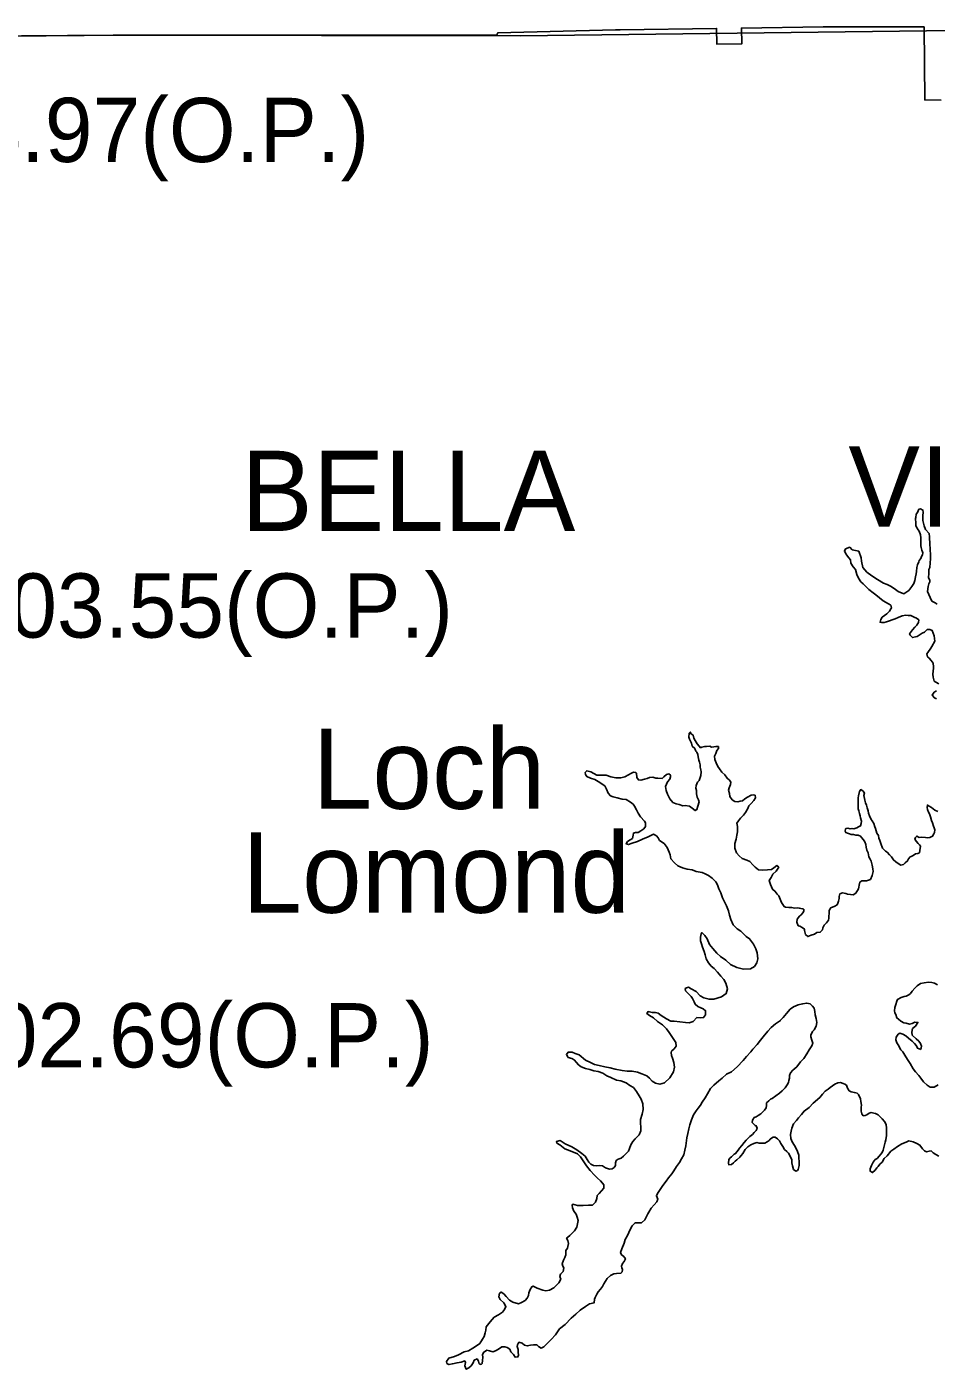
# Model space of a CAD drawing. Extents: x 77230 to 630905, y 790554 to 1662844.
# Drawn here: x 185953 to 197917, y 1620600 to 1638257 of the extents above; entities that cross this region are included whole.
import ezdxf

# ---------------------------------------------------------------- set-up
doc = ezdxf.new("R2010")
doc.units = 0
for name, color, linetype in [('Level 12', 7, 'Continuous'), ('Level 14', 7, 'Continuous'), ('Level 17', 7, 'Continuous'), ('Level 27', 7, 'Continuous'), ('Level 32', 7, 'Continuous')]:
    doc.layers.add(name, color=color, linetype=linetype)

msp = doc.modelspace()

# ---------------------------------------------------------------- linework, layer by layer
at = {"layer": 'Level 12'}
for points in [[(187087, 1638146), (187116, 1638146), (187116, 1638146), (188948, 1638148), (192135, 1638152), (192148, 1638177), (193696, 1638218), (193758, 1638219), (195027, 1638237), (195031, 1638030), (195361, 1638034), (195355, 1638242), (196430, 1638257), (197757, 1638256), (197766, 1637296), (197982, 1637291)], [(184671, 1638130), (187087, 1638146)]]:
    msp.add_lwpolyline(points, dxfattribs=at)
at = {"layer": 'Level 14'}
msp.add_lwpolyline([(183699, 1638115), (187206, 1638149), (192449, 1638139), (197792, 1638203), (203774, 1638211), (209041, 1638230), (212495, 1638216)], dxfattribs=at)
at = {"layer": 'Level 17'}
for points in [[(196813, 1631379), (196899, 1631360), (196932, 1631274), (196936, 1631228), (196953, 1631146), (197005, 1631086), (197069, 1631036), (197145, 1630989), (197224, 1630941), (197274, 1630923), (197318, 1630901), (197364, 1630868), (197416, 1630828), (197490, 1630800), (197556, 1630843), (197598, 1630895), (197623, 1630933), (197637, 1630973), (197647, 1631023), (197656, 1631063), (197658, 1631094), (197662, 1631146), (197672, 1631182), (197691, 1631218), (197695, 1631238), (197715, 1631264), (197723, 1631288), (197739, 1631310), (197743, 1631338), (197737, 1631350), (197729, 1631374), (197720, 1631408), (197714, 1631432), (197714, 1631484), (197714, 1631494), (197716, 1631534), (197713, 1631574), (197693, 1631622), (197679, 1631642), (197659, 1631674), (197651, 1631696), (197648, 1631730), (197646, 1631788), (197648, 1631804), (197656, 1631846), (197672, 1631868), (197691, 1631912), (197711, 1631919), (197743, 1631901), (197744, 1631875), (197742, 1631825), (197740, 1631763), (197759, 1631695), (197777, 1631645), (197825, 1631591), (197829, 1631549), (197834, 1631447), (197836, 1631397), (197843, 1631301), (197841, 1631259), (197837, 1631207), (197832, 1631147), (197822, 1631118), (197822, 1631068), (197815, 1631014), (197833, 1630976), (197833, 1630956), (197821, 1630932), (197811, 1630896), (197804, 1630830), (197820, 1630790), (197840, 1630750), (197862, 1630704), (197903, 1630679), (197929, 1630663)], [(197322, 1630601), (197331, 1630617), (197319, 1630649), (197291, 1630669), (197219, 1630709), (197173, 1630746), (197125, 1630788), (197088, 1630814), (197030, 1630854), (196996, 1630892), (196958, 1630931), (196928, 1630959), (196894, 1631005), (196873, 1631055), (196855, 1631119), (196825, 1631155), (196796, 1631203), (196790, 1631245), (196770, 1631271), (196738, 1631313), (196732, 1631323), (196710, 1631360), (196725, 1631389), (196781, 1631411), (196813, 1631379)], [(197951, 1629614), (197913, 1629638), (197891, 1629651), (197878, 1629701), (197872, 1629741), (197876, 1629780), (197884, 1629820), (197882, 1629838), (197877, 1629886), (197853, 1629922), (197823, 1629951), (197803, 1629971), (197795, 1630009), (197809, 1630029), (197846, 1630084), (197860, 1630108), (197898, 1630176), (197889, 1630248), (197877, 1630280), (197863, 1630318), (197835, 1630332), (197799, 1630330), (197763, 1630297), (197735, 1630283), (197707, 1630265), (197667, 1630239), (197643, 1630233), (197604, 1630224), (197577, 1630254), (197567, 1630274), (197593, 1630308), (197607, 1630325), (197637, 1630361), (197661, 1630387), (197678, 1630409), (197686, 1630423), (197688, 1630457), (197660, 1630479), (197626, 1630493), (197582, 1630515), (197550, 1630516), (197518, 1630518), (197468, 1630510), (197416, 1630488), (197376, 1630471), (197340, 1630455), (197304, 1630445), (197265, 1630429), (197235, 1630423), (197197, 1630424), (197179, 1630426), (197187, 1630460), (197208, 1630492), (197236, 1630515), (197268, 1630535), (197288, 1630557), (197302, 1630573), (197322, 1630601)], [(197922, 1629419), (197894, 1629431), (197866, 1629465), (197872, 1629481), (197892, 1629505), (197923, 1629522)], [(193452, 1628413), (193574, 1628412), (193636, 1628390), (193704, 1628379), (193768, 1628377), (193820, 1628393), (193870, 1628416), (193898, 1628436), (193936, 1628452), (193960, 1628448), (193972, 1628438), (193978, 1628384), (194000, 1628352), (194032, 1628347), (194078, 1628361), (194114, 1628369), (194146, 1628383), (194188, 1628387), (194228, 1628374), (194256, 1628376), (194312, 1628372), (194332, 1628394), (194367, 1628421), (194399, 1628431), (194421, 1628415), (194422, 1628391), (194412, 1628359), (194380, 1628328), (194354, 1628266), (194365, 1628210), (194383, 1628166), (194411, 1628104), (194454, 1628055), (194496, 1628037), (194534, 1628029), (194582, 1628011), (194616, 1628014), (194672, 1628006), (194708, 1627978), (194748, 1627948), (194768, 1627960), (194782, 1628004), (194797, 1628061), (194791, 1628091), (194773, 1628123), (194763, 1628170), (194764, 1628213), (194756, 1628243), (194760, 1628277), (194778, 1628321), (194799, 1628345), (194809, 1628369), (194821, 1628411), (194827, 1628459), (194819, 1628483), (194814, 1628517), (194812, 1628549), (194804, 1628583), (194796, 1628613), (194784, 1628653), (194781, 1628685), (194767, 1628715), (194755, 1628731), (194741, 1628765), (194705, 1628797), (194697, 1628835), (194670, 1628887), (194664, 1628915), (194668, 1628965), (194682, 1628981), (194694, 1628957), (194718, 1628941), (194730, 1628901), (194744, 1628869), (194771, 1628825), (194799, 1628797), (194817, 1628775), (194835, 1628781), (194871, 1628790), (194897, 1628792), (194937, 1628794), (194963, 1628784), (194991, 1628788), (195017, 1628789), (195051, 1628789), (195055, 1628765), (195033, 1628737), (195017, 1628698), (195001, 1628662), (195006, 1628618), (195024, 1628578), (195044, 1628526), (195066, 1628495), (195097, 1628453), (195137, 1628417), (195167, 1628373), (195199, 1628347), (195217, 1628323), (195211, 1628291), (195194, 1628247), (195184, 1628215)], [(194877, 1627116), (194837, 1627132), (194761, 1627148), (194707, 1627169), (194641, 1627177), (194579, 1627197), (194520, 1627222), (194472, 1627260), (194426, 1627314), (194418, 1627368), (194404, 1627402), (194379, 1627462), (194337, 1627513), (194279, 1627555), (194261, 1627591), (194236, 1627615), (194198, 1627637), (194129, 1627602), (194055, 1627572), (193989, 1627542), (193919, 1627519), (193867, 1627501), (193837, 1627511), (193855, 1627541), (193891, 1627563), (193921, 1627581), (193929, 1627625), (193934, 1627653), (193960, 1627660), (193996, 1627660), (194032, 1627682), (194070, 1627710), (194094, 1627740), (194094, 1627786), (194081, 1627810), (194025, 1627864), (193995, 1627914), (193975, 1627958), (193948, 1628008), (193930, 1628032), (193894, 1628060), (193840, 1628095), (193786, 1628097), (193720, 1628115), (193666, 1628128), (193630, 1628144), (193600, 1628176), (193581, 1628228), (193557, 1628272), (193521, 1628296), (193491, 1628317), (193425, 1628357), (193371, 1628373), (193319, 1628395), (193304, 1628421), (193298, 1628447), (193320, 1628471), (193372, 1628457), (193452, 1628413)], [(195184, 1628215), (195196, 1628171), (195204, 1628131), (195233, 1628091), (195267, 1628069), (195309, 1628065), (195337, 1628070), (195367, 1628078), (195398, 1628104), (195436, 1628124), (195484, 1628149), (195510, 1628153), (195534, 1628149), (195542, 1628115), (195516, 1628081), (195481, 1628042), (195451, 1628010), (195437, 1627974), (195407, 1627922), (195380, 1627888), (195344, 1627847), (195318, 1627813), (195296, 1627781), (195303, 1627739), (195301, 1627669), (195293, 1627625), (195284, 1627571), (195266, 1627515), (195266, 1627453), (195289, 1627393), (195323, 1627351), (195363, 1627319), (195427, 1627295), (195465, 1627276), (195505, 1627234), (195536, 1627202), (195578, 1627168), (195628, 1627166), (195696, 1627169), (195750, 1627175), (195783, 1627193), (195819, 1627224), (195845, 1627202), (195810, 1627149), (195770, 1627111), (195744, 1627067), (195720, 1627027), (195737, 1626975)], [(196918, 1627880), (196908, 1627910), (196898, 1627944), (196892, 1627970), (196889, 1628008), (196889, 1628038), (196891, 1628066), (196891, 1628114), (196893, 1628140), (196902, 1628181), (196910, 1628199), (196924, 1628225), (196956, 1628203), (196974, 1628175), (196967, 1628145), (196975, 1628109), (196979, 1628083), (196987, 1628049), (196999, 1628019), (197008, 1627985), (197022, 1627945), (197026, 1627913), (197038, 1627877), (197064, 1627831), (197076, 1627811), (197099, 1627779), (197111, 1627735), (197119, 1627713), (197135, 1627653), (197158, 1627621), (197164, 1627583), (197176, 1627553), (197190, 1627516), (197213, 1627452), (197251, 1627416), (197273, 1627400), (197303, 1627368), (197331, 1627340), (197357, 1627300), (197387, 1627272), (197416, 1627253), (197450, 1627231), (197486, 1627239), (197509, 1627259), (197541, 1627285), (197553, 1627315), (197575, 1627340), (197589, 1627346), (197615, 1627356), (197645, 1627380), (197674, 1627382), (197698, 1627394), (197704, 1627424), (197710, 1627480), (197696, 1627496), (197680, 1627516), (197656, 1627544), (197637, 1627574), (197643, 1627596), (197661, 1627612), (197693, 1627594), (197721, 1627597), (197777, 1627595), (197809, 1627591), (197835, 1627593), (197869, 1627611), (197885, 1627642), (197893, 1627660), (197898, 1627696), (197890, 1627722), (197880, 1627742), (197868, 1627786), (197856, 1627816), (197841, 1627866), (197829, 1627903), (197817, 1627925), (197805, 1627963), (197799, 1627989), (197801, 1628021), (197823, 1628008), (197857, 1627988), (197899, 1627952), (197937, 1627936)], [(195737, 1626975), (195763, 1626913), (195799, 1626885), (195827, 1626847), (195846, 1626825), (195864, 1626781), (195882, 1626737), (195916, 1626684), (195934, 1626678), (195980, 1626672), (196016, 1626672), (196052, 1626666), (196092, 1626669), (196116, 1626665), (196160, 1626657), (196174, 1626649), (196174, 1626623), (196161, 1626605), (196141, 1626577), (196121, 1626557), (196089, 1626518), (196083, 1626480), (196102, 1626434), (196122, 1626427), (196154, 1626409), (196184, 1626389), (196184, 1626369), (196200, 1626319), (196228, 1626291), (196272, 1626307), (196318, 1626324), (196346, 1626342), (196392, 1626348), (196420, 1626378), (196428, 1626404), (196445, 1626442), (196473, 1626473), (196499, 1626505), (196503, 1626531), (196507, 1626559), (196510, 1626593), (196510, 1626627), (196518, 1626649), (196530, 1626667), (196584, 1626691), (196614, 1626708), (196623, 1626728), (196633, 1626756), (196639, 1626792), (196639, 1626818), (196651, 1626852), (196683, 1626868), (196729, 1626856), (196751, 1626848), (196791, 1626845), (196823, 1626841), (196860, 1626863), (196896, 1626919), (196900, 1626941), (196904, 1626965), (196913, 1627008), (196939, 1627022), (196973, 1627026), (197001, 1627026), (197053, 1627042), (197075, 1627092), (197086, 1627147), (197084, 1627181), (197074, 1627229), (197064, 1627281), (197048, 1627309), (197033, 1627340), (197021, 1627392), (197007, 1627428), (196997, 1627466), (196992, 1627502), (196978, 1627536), (196962, 1627564), (196934, 1627594), (196920, 1627610), (196892, 1627626), (196860, 1627626), (196828, 1627634), (196800, 1627635), (196776, 1627641), (196750, 1627651), (196730, 1627659), (196718, 1627679), (196723, 1627705), (196729, 1627713), (196753, 1627715), (196785, 1627709), (196809, 1627714), (196833, 1627708), (196873, 1627720), (196897, 1627734), (196921, 1627746), (196931, 1627776), (196935, 1627808), (196922, 1627852), (196918, 1627880)], [(194495, 1624850), (194492, 1624896), (194458, 1624952), (194406, 1625030), (194367, 1625075), (194315, 1625129), (194251, 1625175), (194199, 1625223), (194147, 1625254), (194109, 1625280), (194126, 1625304), (194182, 1625291), (194222, 1625293), (194258, 1625285), (194299, 1625251), (194367, 1625209), (194425, 1625180), (194469, 1625176), (194545, 1625168), (194619, 1625161), (194667, 1625155), (194719, 1625175), (194768, 1625224), (194818, 1625220), (194856, 1625226), (194880, 1625260), (194884, 1625314), (194851, 1625340), (194819, 1625354), (194781, 1625372), (194747, 1625400), (194733, 1625434), (194711, 1625478), (194693, 1625502), (194662, 1625535), (194642, 1625553), (194620, 1625579), (194614, 1625607), (194630, 1625617), (194660, 1625624), (194694, 1625602), (194758, 1625566), (194814, 1625510), (194861, 1625483), (194929, 1625467), (194993, 1625469), (195092, 1625498), (195154, 1625540), (195172, 1625604), (195149, 1625678), (195123, 1625726), (195085, 1625768), (195042, 1625824), (194998, 1625870), (194958, 1625901), (194920, 1625945), (194893, 1625997), (194879, 1626049), (194865, 1626093), (194843, 1626151), (194830, 1626193), (194818, 1626233), (194818, 1626283), (194824, 1626327), (194835, 1626343), (194872, 1626305), (194906, 1626260), (194936, 1626188), (194979, 1626132), (195033, 1626074), (195079, 1626028), (195149, 1625979), (195210, 1625923), (195294, 1625885), (195384, 1625860), (195472, 1625868), (195527, 1625897), (195557, 1625945), (195569, 1625997), (195560, 1626077), (195544, 1626129), (195514, 1626191), (195461, 1626261), (195419, 1626292), (195381, 1626326), (195345, 1626360), (195299, 1626394), (195244, 1626446), (195216, 1626517), (195196, 1626571), (195183, 1626629), (195159, 1626693), (195135, 1626739), (195106, 1626799), (195086, 1626867), (195058, 1626917), (195041, 1626973), (195017, 1627011), (194969, 1627057), (194921, 1627096), (194877, 1627116)], [(197935, 1625656), (197893, 1625676), (197858, 1625686), (197818, 1625689), (197757, 1625681), (197711, 1625673), (197669, 1625642), (197637, 1625614), (197603, 1625572), (197578, 1625540), (197558, 1625524), (197524, 1625508), (197494, 1625501), (197458, 1625487), (197408, 1625463), (197400, 1625439), (197385, 1625399), (197375, 1625359), (197371, 1625312), (197373, 1625288), (197385, 1625265), (197400, 1625221), (197422, 1625203), (197454, 1625179), (197492, 1625157), (197522, 1625151), (197566, 1625137), (197602, 1625146), (197638, 1625164), (197678, 1625162), (197644, 1625112), (197604, 1625080), (197595, 1625033), (197603, 1624993), (197653, 1624944), (197687, 1624916), (197713, 1624882), (197724, 1624850), (197716, 1624806)], [(196001, 1624498), (196031, 1624532), (196083, 1624579), (196130, 1624643), (196176, 1624687), (196216, 1624747), (196245, 1624800), (196279, 1624852), (196295, 1624888), (196281, 1624928), (196268, 1624972), (196270, 1624994), (196292, 1625040), (196310, 1625062), (196337, 1625112), (196349, 1625161), (196339, 1625213), (196326, 1625263), (196322, 1625307), (196314, 1625349), (196290, 1625374), (196258, 1625404), (196214, 1625416), (196160, 1625404), (196100, 1625391), (196040, 1625367), (195996, 1625335), (195949, 1625280), (195905, 1625228), (195865, 1625186), (195867, 1625186), (195804, 1625144), (195748, 1625093), (195704, 1625045), (195643, 1624970), (195605, 1624926), (195562, 1624872), (195506, 1624808), (195478, 1624773), (195423, 1624711), (195379, 1624661), (195300, 1624576), (195224, 1624510), (195158, 1624479), (195101, 1624429), (195059, 1624391), (194991, 1624338), (194950, 1624294), (194908, 1624220), (194876, 1624171), (194837, 1624113), (194815, 1624075), (194785, 1624035), (194758, 1623999), (194726, 1623946), (194698, 1623882), (194675, 1623814), (194661, 1623760), (194649, 1623698), (194636, 1623642), (194626, 1623575), (194624, 1623537), (194611, 1623479), (194597, 1623419), (194568, 1623365), (194538, 1623319), (194502, 1623266), (194465, 1623210), (194437, 1623170), (194397, 1623116), (194363, 1623071), (194320, 1623015), (194284, 1622963), (194249, 1622911), (194237, 1622879), (194253, 1622835), (194243, 1622801), (194206, 1622760), (194166, 1622718), (194136, 1622666), (194124, 1622644), (194083, 1622563), (194039, 1622527), (193991, 1622525), (193955, 1622527), (193917, 1622486), (193896, 1622444), (193872, 1622400), (193854, 1622360), (193823, 1622304), (193813, 1622258), (193783, 1622181), (193764, 1622135), (193778, 1622105), (193808, 1622081), (193828, 1622051), (193810, 1622017), (193791, 1621989), (193775, 1621955), (193781, 1621931), (193789, 1621911)], [(197716, 1624806), (197672, 1624822), (197660, 1624852), (197633, 1624884), (197601, 1624915), (197555, 1624955), (197517, 1624985), (197479, 1625007), (197439, 1625021), (197415, 1625006), (197389, 1624966), (197387, 1624932), (197398, 1624892), (197416, 1624868), (197454, 1624800), (197478, 1624773), (197519, 1624707), (197547, 1624659), (197573, 1624619), (197616, 1624549), (197646, 1624511), (197688, 1624461), (197716, 1624426), (197750, 1624380), (197799, 1624338), (197837, 1624310), (197889, 1624310), (197944, 1624341)], [(193422, 1623150), (193366, 1623214), (193315, 1623276), (193237, 1623395), (193196, 1623433), (193102, 1623473), (193032, 1623500), (192966, 1623550), (192928, 1623574), (192922, 1623596), (192970, 1623606), (193034, 1623564), (193124, 1623523), (193190, 1623485), (193256, 1623436), (193297, 1623402), (193323, 1623360), (193345, 1623322), (193375, 1623296), (193409, 1623280), (193445, 1623276), (193481, 1623281), (193525, 1623277), (193567, 1623249), (193617, 1623233), (193653, 1623236), (193679, 1623252), (193697, 1623280), (193699, 1623316), (193706, 1623344), (193734, 1623362), (193772, 1623376), (193804, 1623401), (193830, 1623429), (193868, 1623469), (193883, 1623505), (193899, 1623551), (193927, 1623595), (193957, 1623632), (194010, 1623682), (194032, 1623736), (194030, 1623784), (194025, 1623836), (194025, 1623886), (194047, 1623955), (194062, 1624015), (194056, 1624089), (194035, 1624153), (194009, 1624195), (193975, 1624254), (193933, 1624304), (193888, 1624332), (193840, 1624366), (193770, 1624391), (193710, 1624401), (193638, 1624439), (193584, 1624458), (193530, 1624494), (193472, 1624516), (193414, 1624525), (193358, 1624541), (193304, 1624557), (193248, 1624579), (193213, 1624602), (193185, 1624632), (193153, 1624668), (193123, 1624688), (193077, 1624702), (193053, 1624740), (193075, 1624768), (193129, 1624768), (193169, 1624752), (193219, 1624735), (193301, 1624665), (193367, 1624635), (193421, 1624608), (193483, 1624594), (193557, 1624578), (193629, 1624565), (193695, 1624545), (193787, 1624530), (193853, 1624520), (193917, 1624518), (193989, 1624507), (194043, 1624483), (194109, 1624459), (194146, 1624428), (194180, 1624390), (194226, 1624364), (194282, 1624348), (194344, 1624367), (194413, 1624433), (194459, 1624511), (194474, 1624573), (194466, 1624634), (194450, 1624691), (194434, 1624725), (194429, 1624765), (194433, 1624783), (194471, 1624816), (194495, 1624850)], [(195498, 1623845), (195500, 1623877), (195523, 1623909), (195549, 1623919), (195577, 1623935), (195609, 1623957), (195637, 1623985), (195657, 1624006), (195680, 1624040), (195686, 1624070), (195686, 1624102), (195714, 1624130), (195736, 1624150), (195760, 1624162), (195807, 1624195), (195857, 1624229), (195889, 1624261), (195929, 1624303), (195956, 1624342), (195972, 1624372), (195980, 1624396), (195986, 1624428), (195986, 1624464), (196001, 1624498)], [(196932, 1623993), (196931, 1624047), (196933, 1624073), (196927, 1624123), (196921, 1624157), (196894, 1624215), (196878, 1624229), (196842, 1624238), (196800, 1624250), (196774, 1624262), (196752, 1624298), (196736, 1624334), (196714, 1624350), (196694, 1624360), (196658, 1624370), (196624, 1624365), (196582, 1624347), (196524, 1624305), (196498, 1624285), (196458, 1624256), (196421, 1624216), (196385, 1624172), (196297, 1624099), (196248, 1624041), (196180, 1623995), (196145, 1623950), (196105, 1623908), (196081, 1623872), (196039, 1623828), (196020, 1623771), (196010, 1623733), (196002, 1623685), (196007, 1623635), (196021, 1623591), (196053, 1623543), (196075, 1623503), (196093, 1623464), (196110, 1623416), (196112, 1623366), (196116, 1623342), (196113, 1623281), (196101, 1623225), (196091, 1623215), (196071, 1623205), (196039, 1623227), (196027, 1623277), (196020, 1623315), (196018, 1623333), (196016, 1623355), (196002, 1623395), (195976, 1623443), (195952, 1623465), (195923, 1623491), (195899, 1623529), (195875, 1623568), (195855, 1623602), (195829, 1623630), (195797, 1623652), (195773, 1623652), (195749, 1623640), (195731, 1623624), (195719, 1623608), (195695, 1623591), (195661, 1623571), (195629, 1623573), (195589, 1623575), (195557, 1623581), (195517, 1623568), (195478, 1623550), (195438, 1623524), (195406, 1623490), (195372, 1623437), (195351, 1623409), (195333, 1623391), (195293, 1623353), (195271, 1623335), (195251, 1623315), (195225, 1623291), (195189, 1623290), (195185, 1623312), (195189, 1623360), (195207, 1623382), (195223, 1623395), (195259, 1623427), (195278, 1623437), (195312, 1623481), (195330, 1623507), (195358, 1623541), (195389, 1623580), (195415, 1623612), (195441, 1623636), (195467, 1623662), (195499, 1623688), (195523, 1623715), (195548, 1623739), (195558, 1623755), (195560, 1623769), (195550, 1623801), (195534, 1623807), (195512, 1623829), (195498, 1623845)], [(197954, 1623404), (197912, 1623424), (197876, 1623448), (197852, 1623471), (197826, 1623467), (197788, 1623459), (197762, 1623473), (197736, 1623499), (197703, 1623547), (197661, 1623568), (197613, 1623592), (197557, 1623602), (197523, 1623584), (197466, 1623565), (197408, 1623531), (197362, 1623495), (197322, 1623468), (197273, 1623406), (197231, 1623370), (197205, 1623324), (197177, 1623298), (197154, 1623265), (197138, 1623247), (197116, 1623219), (197080, 1623185), (197050, 1623203), (197050, 1623235), (197068, 1623281), (197089, 1623323), (197115, 1623357), (197139, 1623373), (197169, 1623400), (197189, 1623428), (197206, 1623452), (197220, 1623482), (197230, 1623518), (197236, 1623550), (197248, 1623584), (197255, 1623616), (197263, 1623676), (197263, 1623712), (197263, 1623772), (197258, 1623818), (197236, 1623860), (197208, 1623894), (197186, 1623914), (197156, 1623944), (197118, 1623962), (197096, 1623968), (197061, 1623977), (197036, 1623969), (197004, 1623947), (196982, 1623935), (196958, 1623933), (196938, 1623959), (196932, 1623993)], [(192230, 1621590), (192261, 1621556), (192305, 1621510), (192349, 1621483), (192421, 1621459), (192463, 1621477), (192511, 1621504), (192534, 1621534), (192552, 1621568), (192556, 1621604), (192576, 1621650), (192598, 1621684), (192613, 1621694), (192668, 1621665), (192742, 1621641), (192780, 1621631), (192828, 1621641), (192887, 1621668), (192919, 1621702), (192951, 1621736), (192977, 1621782), (192966, 1621818), (192976, 1621851), (193010, 1621885), (193020, 1621935), (193007, 1621955), (192997, 1621987), (193013, 1622035), (193031, 1622067), (193043, 1622105), (193046, 1622159), (193068, 1622191), (193070, 1622215), (193080, 1622255), (193069, 1622293), (193055, 1622323), (193071, 1622338), (193097, 1622360), (193127, 1622390), (193159, 1622418), (193190, 1622466), (193208, 1622554), (193193, 1622600), (193179, 1622638), (193151, 1622680), (193131, 1622722), (193127, 1622758), (193136, 1622770), (193199, 1622751), (193272, 1622751), (193344, 1622759), (193394, 1622758), (193436, 1622796), (193452, 1622846), (193455, 1622884), (193483, 1622912), (193513, 1622947), (193545, 1622983), (193545, 1623027), (193528, 1623049), (193500, 1623079), (193460, 1623112), (193422, 1623150)], [(193789, 1621911), (193785, 1621879), (193769, 1621861), (193709, 1621859), (193675, 1621856), (193630, 1621832), (193590, 1621792), (193544, 1621722), (193527, 1621687), (193499, 1621651), (193469, 1621617), (193451, 1621585), (193432, 1621545), (193422, 1621519), (193416, 1621471), (193354, 1621460), (193302, 1621426), (193233, 1621376), (193175, 1621325), (193115, 1621271), (193034, 1621188), (192962, 1621130), (192909, 1621053), (192851, 1620989), (192794, 1620935), (192754, 1620896), (192718, 1620878), (192686, 1620900), (192664, 1620922), (192622, 1620922), (192580, 1620915), (192536, 1620907), (192500, 1620915), (192470, 1620941), (192428, 1620955), (192410, 1620922), (192402, 1620898), (192417, 1620858), (192419, 1620822), (192423, 1620786), (192415, 1620762), (192379, 1620758), (192357, 1620792), (192321, 1620826), (192307, 1620862), (192273, 1620884), (192241, 1620893), (192203, 1620893), (192157, 1620865), (192117, 1620841), (192085, 1620827), (192041, 1620842), (192005, 1620848), (191963, 1620820), (191949, 1620788), (191952, 1620758), (191950, 1620712), (191942, 1620676), (191930, 1620662), (191906, 1620671), (191894, 1620705), (191876, 1620735), (191840, 1620717), (191824, 1620683), (191800, 1620645), (191767, 1620617), (191735, 1620600), (191715, 1620646), (191724, 1620686), (191714, 1620708), (191666, 1620692), (191614, 1620684), (191551, 1620671), (191507, 1620661), (191479, 1620675), (191476, 1620703), (191504, 1620743), (191578, 1620766), (191634, 1620788), (191707, 1620830), (191763, 1620841), (191821, 1620875), (191867, 1620909), (191913, 1620940), (191948, 1620994), (191970, 1621032), (191984, 1621076), (191990, 1621114), (191997, 1621158), (192049, 1621221), (192100, 1621283), (192158, 1621313), (192210, 1621352), (192238, 1621386), (192255, 1621426), (192229, 1621474), (192181, 1621518), (192161, 1621552), (192170, 1621598), (192192, 1621614), (192230, 1621590)]]:
    msp.add_lwpolyline(points, dxfattribs=at)

# ---------------------------------------------------------------- texts
for s, p in [('Loch', (189713, 1627971)), ('Lomond', (188788, 1626604))]:
    msp.add_text(s, height=1056, dxfattribs=at).set_placement(p)
at = {"layer": 'Level 27'}
for s, p in [('VISTA', (196762, 1631683)), ('BELLA', (188772, 1631626))]:
    msp.add_text(s, height=1056, dxfattribs=at).set_placement(p)
at = {"layer": 'Level 32'}
for s, p in [('104.97(O.P.)', (183990, 1636479)), ('103.55(O.P.)', (185092, 1630223)), ('102.69(O.P.)', (184836, 1624570))]:
    msp.add_text(s, height=844.8, dxfattribs=at).set_placement(p)

doc.saveas('drawing.dxf')
